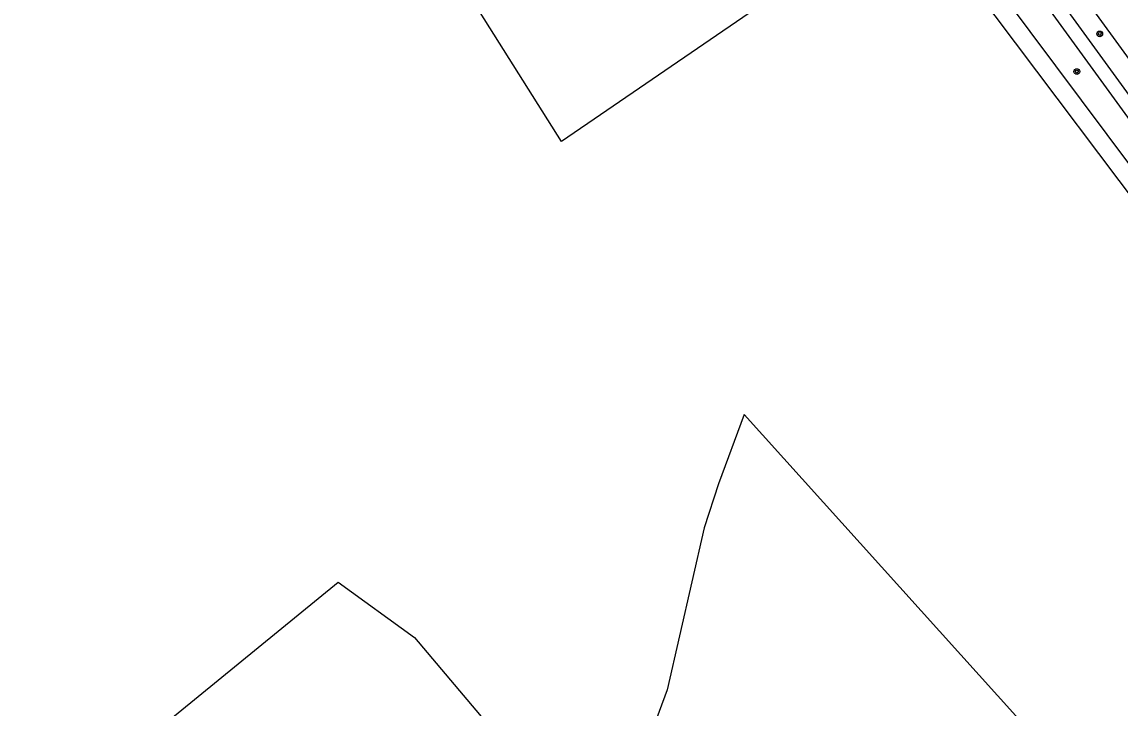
# Model space of a CAD drawing. Extents: x 136000 to 141014, y 402000 to 403500.
# Drawn here: x 136966.6 to 137119.1, y 403024.2 to 403119.3 of the extents above; entities that cross this region are included whole.
import ezdxf

# ---------------------------------------------------------------- set-up
doc = ezdxf.new("R2010")
doc.units = 0
for name, color, linetype in [('gg-knt-bronhoudergrens', 7, 'Continuous'), ('gg-knt-verharding', 7, 'Continuous'), ('gg-kntw-bovenkant insteek waterloop', 7, 'Continuous'), ('gt-symb-boom', 7, 'Continuous')]:
    doc.layers.add(name, color=color, linetype=linetype)

# ---------------------------------------------------------------- blocks, each defined once
blk = doc.blocks.new('gt0-BOOM')
at = {"layer": 'gt-symb-boom'}
for radius in [0.4, 0.2]:
    blk.add_circle((0, 0), radius, dxfattribs=at)

msp = doc.modelspace()

# ---------------------------------------------------------------- linework, layer by layer
at = {"layer": 'gg-knt-bronhoudergrens'}
for points in [[(137087.35, 403134.13), (137041.53, 403102.74), (137015.47, 403144.09), (137060.35, 403174.66), (137073.64, 403154.29), (137087.35, 403134.13)], [(137054.44, 402984.06), (137062.81, 402987.37), (137084.11, 402993.72), (137116.26, 403003.64), (137113.08, 403013.7), (137066.88, 403064.9), (137063.34, 403055.24), (137061.36, 403049.15), (137056.2, 403026.66), (137048.09, 403004.74)], [(137046.8, 402971.36), (137050.38, 402957.47), (137065.32, 402900.06), (137055.14, 402892.12), (137015.45, 402945.04), (136966.63, 403005.76), (137010.55, 403041.61), (137021.14, 403033.94), (137034.63, 403017.93), (137039.13, 403010.85), (137043.23, 403004.22)]]:
    msp.add_lwpolyline(points, dxfattribs=at)
at = {"layer": 'gg-knt-verharding'}
for points in [[(137171.23, 403036.85), (137143.7, 403073.74), (137089.55, 403148.22)], [(137178.71, 403035.15), (137144.29, 403081.31), (137098.06, 403144.79)], [(137172.86, 403037.94), (137145.3, 403074.89), (137095.73, 403143.1)]]:
    msp.add_lwpolyline(points, dxfattribs=at)
at = {"layer": 'gg-kntw-bovenkant insteek waterloop'}
for points in [[(137090.19, 403135.58), (137092.31, 403137.13), (137170.82, 403032.1)], [(137168.76, 403030.86), (137136.3, 403074.33), (137090.19, 403135.58)]]:
    msp.add_lwpolyline(points, dxfattribs=at)

# ---------------------------------------------------------------- block references
at = {"layer": 'gt-symb-boom'}
for p in [(137116.26, 403117.68), (137113.07, 403112.45)]:
    msp.add_blockref('gt0-BOOM', p, dxfattribs=at)

doc.saveas('drawing.dxf')
